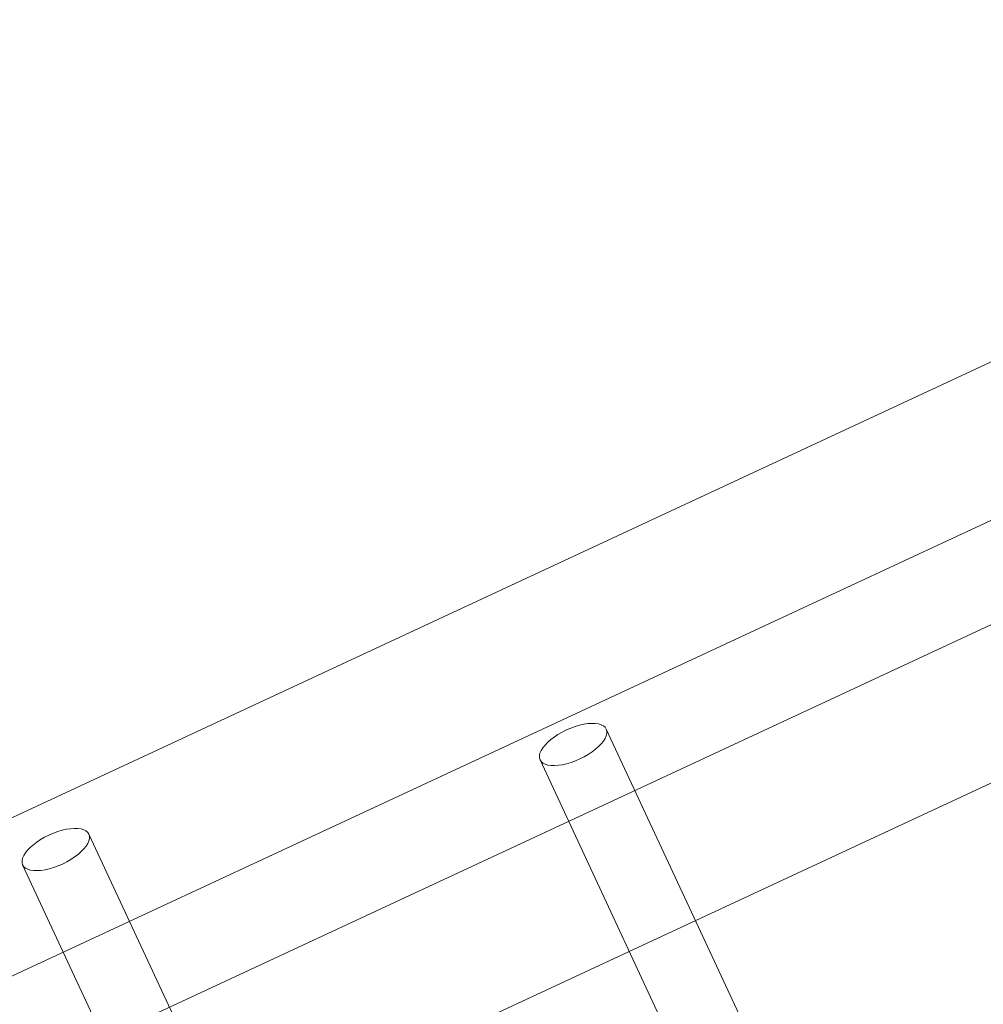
# Model space of a CAD drawing. Header units: millimetres. Extents: x -188930 to 271134, y -158090 to 283816.
# Tile 526 of 610: x 51127 to 51338, y 73888 to 74103. Entities that reach past the tile are written whole.
import ezdxf

# ---------------------------------------------------------------- set-up
doc = ezdxf.new("R2010")
doc.units = ezdxf.units.MM
doc.linetypes.add('AA_PRZERYWANA', pattern=[4, 3, -1])
doc.layers.add('A-DETL-1', color=5, linetype='AA_PRZERYWANA', lineweight=25)
doc.layers.add('I-FURN', color=30, linetype='Continuous', lineweight=9)

# ---------------------------------------------------------------- blocks, each defined once
blk = doc.blocks.new('LARSLAJ_hamak - LARSLAJ_hamak-V32-PZT-dwg')
at = {"layer": 'I-FURN'}
for p, q in [((-977.12, 518.54), (-977.12, -521.46)), ((-945.67, 518.54), (-945.67, -521.46)), ((-924.93, -521.46), (-924.93, 518.54)), ((-893.47, -521.46), (-893.47, 518.54)), ((-903.84, 6.54), (-930.82, 6.54)), ((-930.82, -9.46), (-903.84, -9.46))]:
    blk.add_line(p, q, dxfattribs=at)
at = {"layer": 'I-FURN', "flags": 128}
for points in [[(-3030.81, 6.54), (-2943.64, 6.54), (-2854.92, 6.54), (-2764.8, 6.54), (-2673.44, 6.54), (-2580.96, 6.54), (-2487.52, 6.54), (-2393.27, 6.54), (-2298.36, 6.54), (-2202.95, 6.54), (-2107.18, 6.54), (-2011.2, 6.54), (-1915.18, 6.54), (-1819.26, 6.54), (-1723.6, 6.54), (-1628.36, 6.54), (-1533.67, 6.54), (-1439.7, 6.54), (-1346.6, 6.54), (-1254.51, 6.54), (-1163.59, 6.54), (-1073.97, 6.54), (-985.8, 6.54), (-930.82, 6.54)], [(-930.82, -9.46), (-1017.99, -9.46), (-1106.71, -9.46), (-1196.83, -9.46), (-1288.2, -9.46), (-1380.67, -9.46), (-1474.11, -9.46), (-1568.36, -9.46), (-1663.27, -9.46), (-1758.68, -9.46), (-1854.46, -9.46), (-1950.43, -9.46), (-2046.45, -9.46), (-2142.37, -9.46), (-2238.03, -9.46), (-2333.28, -9.46), (-2427.96, -9.46), (-2521.93, -9.46), (-2615.03, -9.46), (-2707.12, -9.46), (-2798.04, -9.46), (-2887.66, -9.46), (-2975.83, -9.46), (-3030.81, -9.46)], [(-930.82, -105.96), (-1017.99, -105.96), (-1106.71, -105.96), (-1196.83, -105.96), (-1288.2, -105.96), (-1380.67, -105.96), (-1474.11, -105.96), (-1568.36, -105.96), (-1663.27, -105.96), (-1758.68, -105.96), (-1854.46, -105.96), (-1950.43, -105.96), (-2046.45, -105.96), (-2142.37, -105.96), (-2238.03, -105.96), (-2333.28, -105.96), (-2427.96, -105.96), (-2521.93, -105.96), (-2615.03, -105.96), (-2707.12, -105.96), (-2798.04, -105.96), (-2887.66, -105.96), (-2975.83, -105.96), (-3030.81, -105.96)], [(-3030.81, -121.96), (-2943.64, -121.96), (-2854.92, -121.96), (-2764.8, -121.96), (-2673.44, -121.96), (-2580.96, -121.96), (-2487.52, -121.96), (-2393.27, -121.96), (-2298.36, -121.96), (-2202.95, -121.96), (-2107.18, -121.96), (-2011.2, -121.96), (-1915.18, -121.96), (-1819.26, -121.96), (-1723.6, -121.96), (-1628.36, -121.96), (-1533.67, -121.96), (-1439.7, -121.96), (-1346.6, -121.96), (-1254.51, -121.96), (-1163.59, -121.96), (-1073.97, -121.96), (-985.8, -121.96), (-930.82, -121.96)]]:
    blk.add_lwpolyline(points, dxfattribs=at)
at = {"layer": 'I-FURN'}
for centre, start_param, end_param in [((-903.84, -1.46), 4.712389, 7.853982), ((-903.84, -1.46), 1.570796, 4.712389), ((-930.82, -113.96), 4.712389, 7.853982), ((-930.82, -113.96), 1.570796, 4.712389)]:
    blk.add_ellipse(centre, major_axis=(0, 8), ratio=0.437357, start_param=start_param, end_param=end_param, dxfattribs=at)

msp = doc.modelspace()

# ---------------------------------------------------------------- linework, layer by layer
at = {"layer": 'A-DETL-1'}
msp.add_arc((41477.35, 67739.67), 13801.5, 353.495703, 77.182857, dxfattribs=at)

# ---------------------------------------------------------------- block references
at = {"layer": 'I-FURN', "rotation": 114.9659055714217}
msp.add_blockref('LARSLAJ_hamak - LARSLAJ_hamak-V32-PZT-dwg', (50752.09, 74740.31), dxfattribs=at)

doc.saveas('drawing.dxf')
